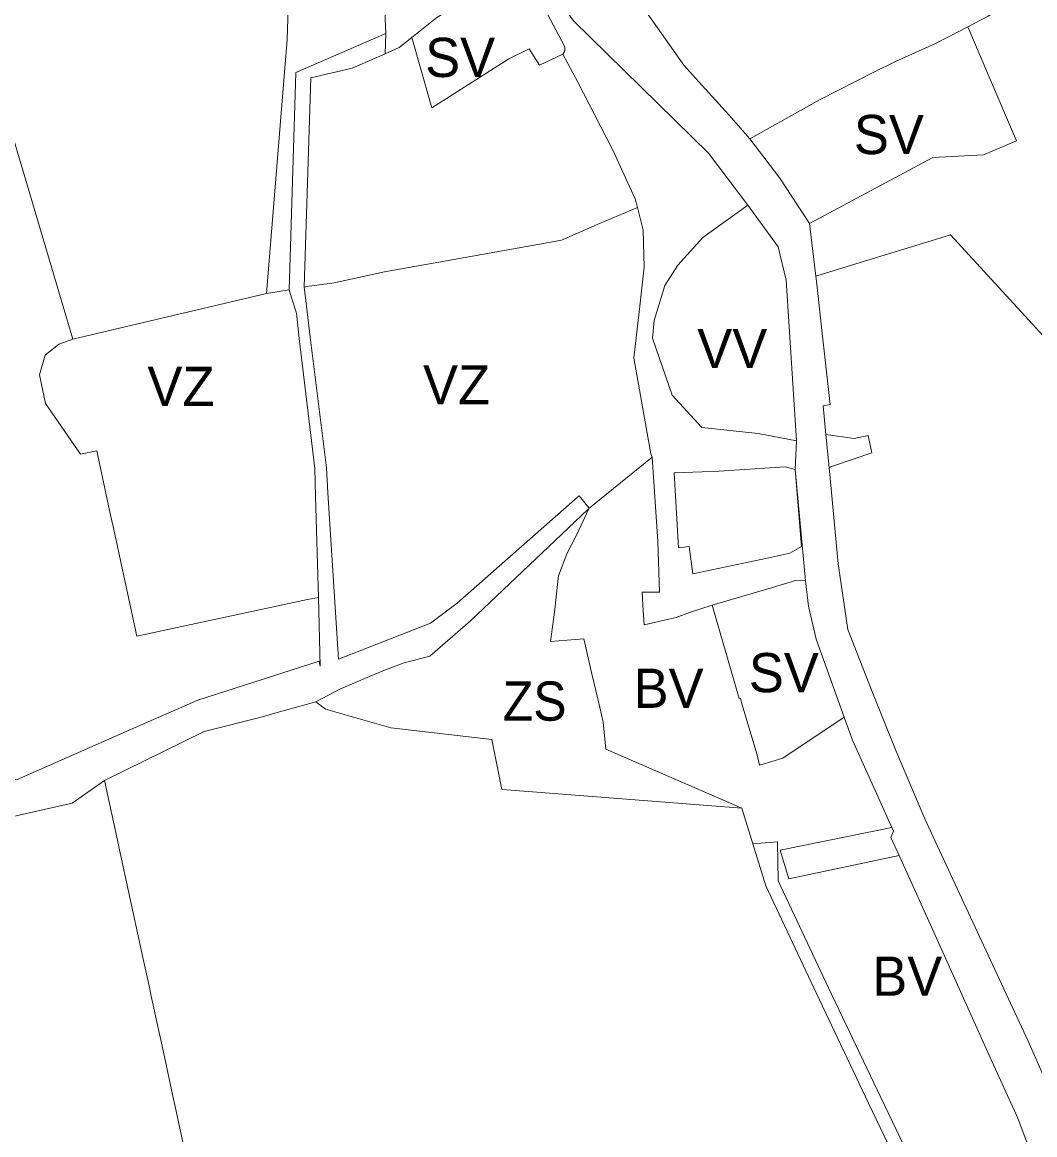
# Model space of a CAD drawing. Extents: x -650451 to -642268, y -1075216 to -1066610.
# Drawn here: x -645134.8 to -644825.3, y -1073388.9 to -1073048.7 of the extents above; entities that cross this region are included whole.
import ezdxf

# ---------------------------------------------------------------- set-up
doc = ezdxf.new("R2010")
doc.units = 0
doc.header["$LTSCALE"] = 4.8
for name, color, linetype, lineweight in [('15', 7, 'Continuous', 13), ('19', 7, 'Continuous', 13), ('24', 7, 'Continuous', 13), ('3', 7, 'Continuous', 13), ('35', 7, 'Continuous', 13), ('36', 7, 'Continuous', 13), ('41', 7, 'Continuous', 13), ('45', 7, 'Continuous', 13), ('46', 7, 'Continuous', 13), ('48', 7, 'Continuous', 13)]:
    doc.layers.add(name, color=color, linetype=linetype, lineweight=lineweight)
doc.layers.add('62', color=7, linetype='Continuous')

msp = doc.modelspace()

# ---------------------------------------------------------------- linework, layer by layer
at = {"layer": '15'}
msp.add_line((-644898.52, -1073185.53), (-644895.36, -1073219.51), dxfattribs=at)
for points in [[(-644984.73, -1072947.56), (-644984.31, -1072957.08), (-644984, -1072968.31), (-644983.04, -1073003.33), (-644982.96, -1073006.06), (-644979.09, -1073027.97), (-644973.73, -1073037.82), (-644966.21, -1073048.32), (-644925.03, -1073088.75), (-644912.99, -1073104.65)], [(-644969.56, -1073058.48), (-644968.86, -1073057.45), (-644968.89, -1073056.23), (-644981.57, -1073032.3), (-644990.29, -1073036.36), (-645007.99, -1073047.31)], [(-644946.7, -1073105.33), (-644947.44, -1073102.73), (-644953.59, -1073089.19), (-644954.39, -1073087.42), (-644964.98, -1073067.05), (-644969.56, -1073058.48)], [(-644912.99, -1073104.65), (-644926.77, -1073114.52), (-644934.41, -1073123.05), (-644938.32, -1073129.23), (-644941.63, -1073139.89), (-644942.07, -1073145.31), (-644936.06, -1073162.79), (-644927.05, -1073172.62), (-644909.83, -1073174.51), (-644898.05, -1073176.78), (-644898.52, -1073185.53)], [(-644942.17, -1073181.78), (-644942.58, -1073180.69), (-644945.13, -1073166.37), (-644947.8, -1073151.31), (-644945.99, -1073135.51), (-644944.63, -1073123.59), (-644945, -1073112.3), (-644946.7, -1073105.33)], [(-644923.88, -1073227.01), (-644930.46, -1073229.16), (-644934.87, -1073230.72), (-644944.7, -1073233.01), (-644945.03, -1073226.98), (-644945.25, -1073223.01), (-644939.95, -1073223), (-644940.47, -1073207.57), (-644942.17, -1073181.78)], [(-644895.36, -1073219.51), (-644898.37, -1073219.42), (-644905.47, -1073221.56), (-644923.88, -1073227.01)], [(-644866.71, -1073303.59), (-644900.48, -1073310.67), (-644903.12, -1073301.88), (-644868.95, -1073294.94)], [(-644868.95, -1073294.94), (-644868.42, -1073296.11), (-644869.21, -1073298.06), (-644866.71, -1073303.59)]]:
    msp.add_lwpolyline(points, dxfattribs=at)
for points in [[(-644889.09, -1073174.81), (-644880.45, -1073176.07), (-644876.22, -1073175.09), (-644875.1, -1073180.36), (-644886.75, -1073184.43), (-644888.14, -1073184.92)], [(-644898.52, -1073185.53), (-644901.52, -1073184.68), (-644923.24, -1073186.09), (-644926.89, -1073186.2), (-644935.46, -1073186.49), (-644934.12, -1073209.43), (-644930.88, -1073209), (-644929.76, -1073217.37), (-644912.32, -1073213.69), (-644905.66, -1073212.26), (-644900.12, -1073211.08), (-644896.55, -1073209.03)]]:
    msp.add_lwpolyline(points, close=True, dxfattribs=at)
at = {"layer": '19'}
msp.add_line((-645015.71, -1073053.41), (-645007.99, -1073047.31), dxfattribs=at)
for points in [[(-645007.99, -1073047.31), (-644990.29, -1073036.36), (-644981.57, -1073032.3), (-644968.89, -1073056.23), (-644968.86, -1073057.45), (-644969.56, -1073058.48)], [(-644912.36, -1073084.42), (-644890.89, -1073072.33), (-644874.45, -1073064.02), (-644867.8, -1073060.76), (-644855.6, -1073055.26), (-644845.72, -1073050.14)], [(-644845.72, -1073050.14), (-644839.57, -1073064.5), (-644830.81, -1073084.98), (-644840.89, -1073089.3), (-644856.4, -1073090.13), (-644894.15, -1073110.3)], [(-644969.56, -1073058.48), (-644976.65, -1073061.82), (-644979.8, -1073056.82), (-644986.06, -1073059.87), (-645009.53, -1073074.93), (-645015.71, -1073053.41)], [(-644894.15, -1073110.3), (-644903.22, -1073096.43), (-644912.36, -1073084.42)], [(-644923.88, -1073227.01), (-644905.47, -1073221.56), (-644898.37, -1073219.42), (-644895.36, -1073219.51)], [(-644895.36, -1073219.51), (-644894.44, -1073227.29), (-644892.09, -1073237.34), (-644883.55, -1073261.27)], [(-644883.55, -1073261.27), (-644902.28, -1073273.73), (-644909.03, -1073275.83), (-644909.38, -1073275.94), (-644910.11, -1073272.74), (-644914.78, -1073257.12), (-644915.24, -1073255.45), (-644915.63, -1073255.56), (-644923.88, -1073227.01)]]:
    msp.add_lwpolyline(points, dxfattribs=at)
at = {"layer": '24'}
for points in [[(-644912.99, -1073104.65), (-644925.03, -1073088.75), (-644966.21, -1073048.32), (-644973.73, -1073037.82), (-644979.09, -1073027.97), (-644982.96, -1073006.06), (-644983.04, -1073003.33), (-644984, -1072968.31), (-644984.31, -1072957.08), (-644984.73, -1072947.56)], [(-644973.78, -1072990.67), (-644973.77, -1073004.25), (-644973.27, -1073008.52), (-644971.33, -1073018.81), (-644968.59, -1073017.44), (-644966.71, -1073025.57), (-644958.75, -1073024.7), (-644957.31, -1073027.07), (-644949.4, -1073038.05), (-644944.96, -1073044.2), (-644932.48, -1073061.9), (-644927.92, -1073066.94), (-644918.82, -1073077.02), (-644912.36, -1073084.42)], [(-644912.36, -1073084.42), (-644903.22, -1073096.43), (-644894.15, -1073110.3), (-644892.14, -1073126.36)], [(-644898.05, -1073176.78), (-644901.2, -1073127.58), (-644903.72, -1073117.41), (-644912.99, -1073104.65)], [(-644892.14, -1073126.36), (-644891.87, -1073128.85), (-644890.43, -1073142), (-644887.77, -1073165.6), (-644889.93, -1073166), (-644889.09, -1073174.81), (-644888.14, -1073184.92)], [(-644883.55, -1073261.27), (-644892.09, -1073237.34), (-644894.44, -1073227.29), (-644895.36, -1073219.51), (-644898.52, -1073185.53), (-644898.05, -1073176.78)], [(-644888.14, -1073184.92), (-644885.36, -1073214.3), (-644882.44, -1073234.39), (-644875.09, -1073253.22), (-644867.69, -1073271.42), (-644858.88, -1073292.32), (-644855.75, -1073299.15), (-644827.23, -1073360.35), (-644818.67, -1073379.69), (-644814.49, -1073381.06), (-644808.69, -1073377.3), (-644802.84, -1073372.09), (-644787.75, -1073358.68), (-644745.44, -1073324.48), (-644743.23, -1073322.94)], [(-644868.95, -1073294.94), (-644880.99, -1073268.25), (-644883.45, -1073261.55), (-644883.55, -1073261.27)], [(-644866.71, -1073303.59), (-644869.21, -1073298.06), (-644868.42, -1073296.11), (-644868.95, -1073294.94)], [(-644852.94, -1073418.04), (-644849.42, -1073413.72), (-644834.38, -1073399.18), (-644827.25, -1073392.29), (-644830.43, -1073383.91), (-644838.85, -1073365.29), (-644855.23, -1073329.01), (-644866.71, -1073303.59)]]:
    msp.add_lwpolyline(points, dxfattribs=at)
msp.add_lwpolyline([(-644898.52, -1073185.53), (-644896.55, -1073209.03), (-644900.12, -1073211.08), (-644905.66, -1073212.26), (-644912.32, -1073213.69), (-644929.76, -1073217.37), (-644930.88, -1073209), (-644934.12, -1073209.43), (-644935.46, -1073186.49), (-644926.89, -1073186.2), (-644923.24, -1073186.09), (-644901.52, -1073184.68)], close=True, dxfattribs=at)
at = {"layer": '3'}
for points in [[(-644912.36, -1073084.42), (-644918.82, -1073077.02), (-644927.92, -1073066.94), (-644932.48, -1073061.9), (-644944.96, -1073044.2), (-644949.4, -1073038.05), (-644957.31, -1073027.07), (-644958.75, -1073024.7), (-644966.71, -1073025.57), (-644968.59, -1073017.44), (-644971.33, -1073018.81), (-644973.27, -1073008.52), (-644973.77, -1073004.25), (-644973.78, -1072990.67)], [(-644745.73, -1073008.64), (-644748.95, -1073015.64), (-644757.73, -1073012.05), (-644764.69, -1073008.87), (-644778.38, -1073001.84), (-644781.52, -1073004.39), (-644801.54, -1073020.61), (-644824.08, -1073036.56), (-644832.7, -1073042.34), (-644839.47, -1073046.89), (-644845.72, -1073050.14)], [(-644845.72, -1073050.14), (-644855.6, -1073055.26), (-644867.8, -1073060.76), (-644874.45, -1073064.02), (-644890.89, -1073072.33), (-644912.36, -1073084.42)], [(-644892.14, -1073126.36), (-644877.32, -1073121.83), (-644856.97, -1073115.6), (-644851, -1073113.77), (-644822.62, -1073144.71), (-644811.96, -1073156.75), (-644799.26, -1073170.13), (-644798.38, -1073169.56), (-644792.59, -1073178.73), (-644789.31, -1073183.93)], [(-644889.09, -1073174.81), (-644889.93, -1073166), (-644887.77, -1073165.6), (-644890.43, -1073142), (-644891.87, -1073128.85), (-644892.14, -1073126.36)], [(-644888.14, -1073184.92), (-644886.75, -1073184.43), (-644875.1, -1073180.36), (-644876.22, -1073175.09), (-644880.45, -1073176.07), (-644889.09, -1073174.81)], [(-644961.44, -1073197.35), (-644959.91, -1073196.15), (-644942.17, -1073181.78)], [(-644942.17, -1073181.78), (-644940.47, -1073207.57), (-644939.95, -1073223), (-644945.25, -1073223.01), (-644945.03, -1073226.98), (-644944.7, -1073233.01), (-644934.87, -1073230.72), (-644930.46, -1073229.16), (-644923.88, -1073227.01)], [(-644743.23, -1073322.94), (-644745.44, -1073324.48), (-644787.75, -1073358.68), (-644802.84, -1073372.09), (-644808.69, -1073377.3), (-644814.49, -1073381.06), (-644818.67, -1073379.69), (-644827.23, -1073360.35), (-644855.75, -1073299.15), (-644858.88, -1073292.32), (-644867.69, -1073271.42), (-644875.09, -1073253.22), (-644882.44, -1073234.39), (-644885.36, -1073214.3), (-644888.14, -1073184.92)], [(-644914.85, -1073289.05), (-644956.39, -1073270.99), (-644957.14, -1073262.81), (-644958.74, -1073256.06), (-644960.75, -1073247.57), (-644963.08, -1073237.3), (-644973.32, -1073238.15), (-644972.09, -1073229.15), (-644971.04, -1073219.75), (-644970.84, -1073218.02), (-644968.33, -1073211.34), (-644965.42, -1073205.74), (-644961.44, -1073197.35)], [(-644923.88, -1073227.01), (-644915.63, -1073255.56), (-644915.24, -1073255.45), (-644914.78, -1073257.12), (-644910.11, -1073272.74), (-644909.38, -1073275.94), (-644909.03, -1073275.83), (-644902.28, -1073273.73), (-644883.55, -1073261.27)], [(-644883.55, -1073261.27), (-644883.45, -1073261.55), (-644880.99, -1073268.25), (-644868.95, -1073294.94)], [(-644852.94, -1073418.04), (-644854.72, -1073414.33), (-644872.35, -1073377.53), (-644888.29, -1073344), (-644903.66, -1073311.34), (-644903.92, -1073299.4), (-644911.461, -1073299.98), (-644914.85, -1073289.05)], [(-644868.95, -1073294.94), (-644903.12, -1073301.88), (-644900.48, -1073310.67), (-644866.71, -1073303.59)], [(-644866.71, -1073303.59), (-644855.23, -1073329.01), (-644838.85, -1073365.29), (-644830.43, -1073383.91), (-644827.25, -1073392.29), (-644834.38, -1073399.18), (-644849.42, -1073413.72), (-644852.94, -1073418.04)]]:
    msp.add_lwpolyline(points, dxfattribs=at)
at = {"layer": '35'}
for points in [[(-645060.1, -1073131.68), (-645053.83, -1073054.04), (-645052.94, -1073028.58), (-645054.44, -1073002.54)], [(-645005.31, -1073015.68), (-645021.1, -1073026.69), (-645024.71, -1073026.95), (-645023.6, -1073052.12)], [(-645023.6, -1073052.12), (-645051.1, -1073064.11), (-645053.19, -1073130.59), (-645060.1, -1073131.68)], [(-645023.88, -1073058.37), (-645019.57, -1073056.46), (-645015.71, -1073053.41)], [(-645015.71, -1073053.41), (-645009.53, -1073074.93), (-644986.06, -1073059.87), (-644979.8, -1073056.82), (-644976.65, -1073061.82), (-644969.56, -1073058.48)], [(-645048.61, -1073129.7), (-645046.59, -1073065.77), (-645033.89, -1073062.8), (-645023.88, -1073058.37)], [(-644969.56, -1073058.48), (-644964.98, -1073067.05), (-644954.39, -1073087.42), (-644953.59, -1073089.19), (-644947.44, -1073102.73), (-644946.7, -1073105.33)], [(-644946.7, -1073105.33), (-644958.27, -1073110.25), (-644969.91, -1073115.34), (-644974.89, -1073116.24), (-645000.03, -1073120.76), (-645024.04, -1073125.1), (-645039.47, -1073128.42), (-645047.73, -1073129.58), (-645048.61, -1073129.7)]]:
    msp.add_lwpolyline(points, dxfattribs=at)
at = {"layer": '36'}
for points in [[(-645048.61, -1073129.7), (-645047.73, -1073129.58), (-645039.47, -1073128.42), (-645024.04, -1073125.1), (-645000.03, -1073120.76), (-644974.89, -1073116.24), (-644969.91, -1073115.34), (-644958.27, -1073110.25), (-644946.7, -1073105.33)], [(-644946.7, -1073105.33), (-644945, -1073112.3), (-644944.63, -1073123.59), (-644945.99, -1073135.51), (-644947.8, -1073151.31), (-644945.13, -1073166.37), (-644942.58, -1073180.69), (-644942.17, -1073181.78)], [(-645119.34, -1073145.61), (-645060.1, -1073131.68), (-645053.19, -1073130.59)], [(-645053.19, -1073130.59), (-645052.45, -1073132.97), (-645050.98, -1073137.65), (-645050.1, -1073145.42), (-645045.31, -1073185.17), (-645045.08, -1073193.68), (-645044.246, -1073224.619)], [(-644961.44, -1073197.35), (-644964.55, -1073193.54), (-644965.03, -1073193.94), (-645001.8, -1073226.39), (-645010, -1073232.5), (-645038.11, -1073243.46), (-645041.32, -1073192.66), (-645041.81, -1073184.95), (-645046.72, -1073145.03), (-645048.32, -1073132.07), (-645048.61, -1073129.7)], [(-645044.246, -1073224.619), (-645047.59, -1073225.3), (-645099.78, -1073236.52), (-645107.02, -1073202.91), (-645107.76, -1073199.45), (-645111.98, -1073179.822), (-645116.951, -1073180.851), (-645127.615, -1073165.356), (-645129.447, -1073156.525), (-645127.781, -1073150.527), (-645123.616, -1073147.195), (-645119.34, -1073145.61)], [(-644942.17, -1073181.78), (-644959.91, -1073196.15), (-644961.44, -1073197.35)]]:
    msp.add_lwpolyline(points, dxfattribs=at)
at = {"layer": '41'}
for points in [[(-645045, -1073256.54), (-645037.53, -1073252.62), (-645024.51, -1073247.07), (-645017.98, -1073244.63), (-645010.2, -1073242.6), (-644997.71, -1073231.77), (-644961.91, -1073197.75), (-644961.44, -1073197.35)], [(-644961.44, -1073197.35), (-644965.42, -1073205.74), (-644968.33, -1073211.34), (-644970.84, -1073218.02), (-644971.04, -1073219.75), (-644972.09, -1073229.15), (-644973.32, -1073238.15), (-644963.08, -1073237.3), (-644960.75, -1073247.57), (-644958.74, -1073256.06), (-644957.14, -1073262.81), (-644956.39, -1073270.99), (-644914.85, -1073289.05)], [(-644914.85, -1073289.05), (-644986.64, -1073283.44), (-644988.14, -1073283.32), (-644991.26, -1073268.06), (-645022.07, -1073264.52), (-645042.08, -1073258.81), (-645045, -1073256.54)]]:
    msp.add_lwpolyline(points, dxfattribs=at)
at = {"layer": '45'}
for points in [[(-645053.19, -1073130.59), (-645051.1, -1073064.11), (-645023.6, -1073052.12), (-645023.88, -1073058.37)], [(-645023.88, -1073058.37), (-645033.89, -1073062.8), (-645046.59, -1073065.77), (-645048.61, -1073129.7)], [(-644898.05, -1073176.78), (-644909.83, -1073174.51), (-644927.05, -1073172.62), (-644936.06, -1073162.79), (-644942.07, -1073145.31), (-644941.63, -1073139.89), (-644938.32, -1073129.23), (-644934.41, -1073123.05), (-644926.77, -1073114.52), (-644912.99, -1073104.65)], [(-644912.99, -1073104.65), (-644903.72, -1073117.41), (-644901.2, -1073127.58), (-644898.05, -1073176.78)], [(-645044.246, -1073224.619), (-645045.08, -1073193.68), (-645045.31, -1073185.17), (-645050.1, -1073145.42), (-645050.98, -1073137.65), (-645052.45, -1073132.97), (-645053.19, -1073130.59)], [(-645048.61, -1073129.7), (-645048.32, -1073132.07), (-645046.72, -1073145.03), (-645041.81, -1073184.95), (-645041.32, -1073192.66), (-645038.11, -1073243.46), (-645010, -1073232.5), (-645001.8, -1073226.39), (-644965.03, -1073193.94), (-644964.55, -1073193.54), (-644961.44, -1073197.35)], [(-644961.44, -1073197.35), (-644961.91, -1073197.75), (-644997.71, -1073231.77), (-645010.2, -1073242.6), (-645017.98, -1073244.63), (-645024.51, -1073247.07), (-645037.53, -1073252.62), (-645045, -1073256.54)], [(-645226.847, -1073278.345), (-645192.45, -1073278.84), (-645161.91, -1073279.24), (-645136.55, -1073280.36), (-645096.96, -1073263.01), (-645090.9, -1073260.31), (-645081.07, -1073256.01), (-645043.97, -1073244.09), (-645043.68, -1073245.61), (-645044.246, -1073224.619)], [(-645045, -1073256.54), (-645056.82, -1073259.85), (-645061.7, -1073261.22), (-645079.12, -1073265.63), (-645109.6, -1073280.56)], [(-645109.6, -1073280.56), (-645119.56, -1073287.5), (-645138.82, -1073291.94), (-645161.51, -1073290.8), (-645179.11, -1073290.25), (-645207.27, -1073293.52), (-645227.744, -1073292.736)]]:
    msp.add_lwpolyline(points, dxfattribs=at)
at = {"layer": '46'}
for points in [[(-645213.34, -1072669.98), (-645174.13, -1072877.93), (-645172.28, -1072921.42), (-645166.48, -1072936.5), (-645162.379, -1072951.55), (-645149.84, -1072948.13), (-645144.37, -1073017.64), (-645137.5, -1073083.97), (-645119.34, -1073145.61)], [(-645119.34, -1073145.61), (-645123.616, -1073147.195), (-645127.781, -1073150.527), (-645129.447, -1073156.525), (-645127.615, -1073165.356), (-645116.951, -1073180.851), (-645111.98, -1073179.822), (-645107.76, -1073199.45), (-645107.02, -1073202.91), (-645099.78, -1073236.52), (-645047.59, -1073225.3), (-645044.246, -1073224.619)], [(-645044.246, -1073224.619), (-645043.68, -1073245.61), (-645043.97, -1073244.09), (-645081.07, -1073256.01), (-645090.9, -1073260.31), (-645096.96, -1073263.01), (-645136.55, -1073280.36), (-645161.91, -1073279.24), (-645192.45, -1073278.84), (-645226.847, -1073278.345)], [(-645109.6, -1073280.56), (-645079.12, -1073265.63), (-645061.7, -1073261.22), (-645056.82, -1073259.85), (-645045, -1073256.54)], [(-645045, -1073256.54), (-645042.08, -1073258.81), (-645022.07, -1073264.52), (-644991.26, -1073268.06), (-644988.14, -1073283.32), (-644986.64, -1073283.44), (-644914.85, -1073289.05), (-644911.461, -1073299.98)], [(-645085.46, -1073392.18), (-645088.22, -1073379.41), (-645088.5, -1073378.1), (-645091.62, -1073363.7), (-645094.92, -1073348.42), (-645095.12, -1073347.53), (-645095.32, -1073346.61), (-645096.01, -1073343.4), (-645098.07, -1073333.86), (-645098.51, -1073331.86), (-645105.21, -1073300.86), (-645105.33, -1073300.32), (-645109.6, -1073280.56)], [(-644911.461, -1073299.98), (-644907.47, -1073312.85), (-644891.94, -1073345.72), (-644876.05, -1073379.3), (-644855.81, -1073421.57)]]:
    msp.add_lwpolyline(points, dxfattribs=at)
at = {"layer": '48'}
for points in [[(-644911.461, -1073299.98), (-644903.92, -1073299.4), (-644903.66, -1073311.34), (-644888.29, -1073344), (-644872.35, -1073377.53), (-644854.72, -1073414.33), (-644852.94, -1073418.04)], [(-644855.81, -1073421.57), (-644876.05, -1073379.3), (-644891.94, -1073345.72), (-644907.47, -1073312.85), (-644911.461, -1073299.98)]]:
    msp.add_lwpolyline(points, dxfattribs=at)

# ---------------------------------------------------------------- texts
at = {"layer": '62'}
for s, p in [('SV', (-645011.612, -1073065.475)), ('SV', (-644880.555, -1073089.063)), ('VV', (-644928.43, -1073154.508)), ('VZ', (-645096.496, -1073166.102)), ('VZ', (-645012.265, -1073165.616)), ('SV', (-644912.665, -1073253.625)), ('BV', (-644947.887, -1073258.402)), ('BV', (-644874.935, -1073346.461))]:
    msp.add_text(s, height=12, dxfattribs=at).set_placement(p)
at = {"layer": '62', "width": 0.95}
msp.add_text('ZS', height=12, dxfattribs=at).set_placement((-644987.87, -1073262.316))

doc.saveas('drawing.dxf')
